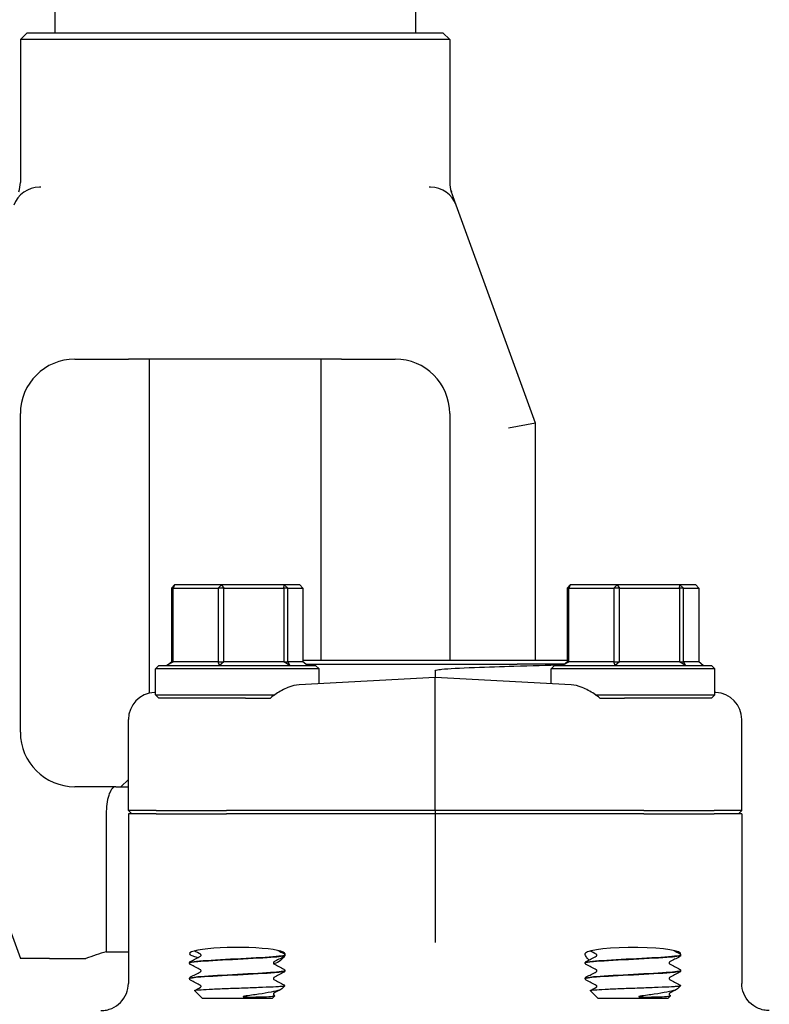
# Model space of a CAD drawing. Header units: inches. Extents: x 24 to 1128, y -69 to 748.
# Tile 519 of 656: x 765.42 to 768.85, y 303.05 to 307.56. Entities that reach past the tile are written whole.
import ezdxf

# ---------------------------------------------------------------- set-up
doc = ezdxf.new("R2010")
doc.units = ezdxf.units.IN
doc.header["$LTSCALE"] = 32
doc.header["$MEASUREMENT"] = 0
doc.layers.add('Visible (ANSI)', color=7, linetype='Continuous', lineweight=30)

msp = doc.modelspace()

# ---------------------------------------------------------------- linework, layer by layer
at = {"layer": 'Visible (ANSI)'}
for p, q in [((765.57836, 308.05404), (765.57836, 307.50286)), ((767.2319, 308.05404), (767.2319, 307.50286)), ((765.45213, 307.50286), (765.42088, 307.47161)), ((765.45213, 307.50286), (767.35813, 307.50286)), ((767.35813, 307.50286), (767.38938, 307.47161)), ((767.38938, 307.47161), (765.42088, 307.47161)), ((765.42088, 307.47161), (765.42088, 306.81624)), ((767.38938, 307.47161), (767.38938, 306.81624)), ((765.51538, 306.7942), (765.50841, 306.7942)), ((767.30186, 306.7942), (767.29489, 306.7942)), ((767.41932, 306.71195), (767.3957, 306.77684)), ((767.78309, 305.71252), (767.41932, 306.71195)), ((765.67088, 306.0068), (765.77429, 306.0068)), ((765.77429, 306.0068), (765.91647, 306.0068)), ((766.8938, 306.0068), (765.91647, 306.0068)), ((766.01143, 306.0068), (766.01143, 304.47514)), ((766.79883, 306.0068), (766.79883, 304.62429)), ((766.8938, 306.0068), (767.03598, 306.0068)), ((767.03598, 306.0068), (767.13938, 306.0068)), ((765.42088, 304.29617), (765.42088, 305.7568)), ((767.38938, 305.7568), (767.38938, 304.62429)), ((767.78309, 305.71252), (767.65809, 305.69048)), ((767.78309, 304.62429), (767.78309, 305.71252)), ((766.11367, 304.95679), (766.12724, 304.97242)), ((766.12724, 304.97242), (766.12116, 304.95679)), ((766.34293, 304.97242), (766.12724, 304.97242)), ((766.32733, 304.95679), (766.34293, 304.97242)), ((766.34293, 304.97242), (766.3536, 304.95679)), ((766.63073, 304.97242), (766.34293, 304.97242)), ((766.62871, 304.95679), (766.63073, 304.97242)), ((766.63073, 304.97242), (766.64748, 304.95679)), ((766.70285, 304.97242), (766.63073, 304.97242)), ((766.71642, 304.95679), (766.70285, 304.97242)), ((767.92802, 304.95679), (767.9416, 304.97242)), ((767.9416, 304.97242), (767.93551, 304.95679)), ((768.15728, 304.97242), (767.9416, 304.97242)), ((768.14169, 304.95679), (768.15728, 304.97242)), ((768.15728, 304.97242), (768.16795, 304.95679)), ((768.44509, 304.97242), (768.15728, 304.97242)), ((768.44306, 304.95679), (768.44509, 304.97242)), ((768.44509, 304.97242), (768.46184, 304.95679)), ((768.5172, 304.97242), (768.44509, 304.97242)), ((768.53078, 304.95679), (768.5172, 304.97242)), ((766.12116, 304.95679), (766.11367, 304.95679)), ((766.11367, 304.95679), (766.11367, 304.61804)), ((766.12116, 304.61804), (766.12116, 304.95679)), ((766.12116, 304.95679), (766.32733, 304.95679)), ((766.3536, 304.95679), (766.32733, 304.95679)), ((766.32733, 304.95679), (766.32733, 304.61804)), ((766.3536, 304.61804), (766.3536, 304.95679)), ((766.3536, 304.95679), (766.62871, 304.95679)), ((766.64748, 304.95679), (766.62871, 304.95679)), ((766.62871, 304.95679), (766.62871, 304.61804)), ((766.64748, 304.61804), (766.64748, 304.95679)), ((766.64748, 304.95679), (766.71642, 304.95679)), ((766.71642, 304.95679), (766.71642, 304.61804)), ((767.93551, 304.95679), (767.92802, 304.95679)), ((767.92802, 304.95679), (767.92802, 304.61804)), ((767.93551, 304.61804), (767.93551, 304.95679)), ((767.93551, 304.95679), (768.14169, 304.95679)), ((768.16795, 304.95679), (768.14169, 304.95679)), ((768.14169, 304.95679), (768.14169, 304.61804)), ((768.16795, 304.61804), (768.16795, 304.95679)), ((768.16795, 304.95679), (768.44306, 304.95679)), ((768.46184, 304.95679), (768.44306, 304.95679)), ((768.44306, 304.95679), (768.44306, 304.61804)), ((768.46184, 304.61804), (768.46184, 304.95679)), ((768.46184, 304.95679), (768.53078, 304.95679)), ((768.53078, 304.95679), (768.53078, 304.61804)), ((766.09257, 304.60242), (766.11367, 304.61804)), ((766.12116, 304.61804), (766.09257, 304.60242)), ((766.11367, 304.61804), (766.12116, 304.61804)), ((766.32733, 304.61804), (766.12116, 304.61804)), ((766.33424, 304.60242), (766.32733, 304.61804)), ((766.32733, 304.61804), (766.3536, 304.61804)), ((766.3536, 304.61804), (766.33424, 304.60242)), ((766.62871, 304.61804), (766.3536, 304.61804)), ((766.65672, 304.60242), (766.62871, 304.61804)), ((766.62871, 304.61804), (766.64748, 304.61804)), ((766.64748, 304.61804), (766.65672, 304.60242)), ((766.71642, 304.61804), (766.64748, 304.61804)), ((767.92802, 304.62429), (766.71642, 304.62429)), ((766.73752, 304.60242), (766.71642, 304.61804)), ((766.72908, 304.60867), (767.69883, 304.60867)), ((767.91536, 304.60867), (767.69883, 304.60867)), ((767.90692, 304.60242), (767.92802, 304.61804)), ((767.93551, 304.61804), (767.90692, 304.60242)), ((767.92802, 304.61804), (767.93551, 304.61804)), ((768.14169, 304.61804), (767.93551, 304.61804)), ((768.14859, 304.60242), (768.14169, 304.61804)), ((768.14169, 304.61804), (768.16795, 304.61804)), ((768.16795, 304.61804), (768.14859, 304.60242)), ((768.44306, 304.61804), (768.16795, 304.61804)), ((768.47107, 304.60242), (768.44306, 304.61804)), ((768.44306, 304.61804), (768.46184, 304.61804)), ((768.46184, 304.61804), (768.47107, 304.60242)), ((768.53078, 304.61804), (768.46184, 304.61804)), ((768.55188, 304.60242), (768.53078, 304.61804)), ((766.05567, 304.60242), (766.04005, 304.58679)), ((766.79005, 304.58679), (766.04005, 304.58679)), ((766.04005, 304.46804), (766.04005, 304.58679)), ((766.05567, 304.60242), (766.77442, 304.60242)), ((766.77442, 304.60242), (766.79005, 304.58679)), ((766.79005, 304.51828), (766.79005, 304.58679)), ((767.32222, 304.57742), (767.32222, 304.54617)), ((767.87003, 304.60242), (767.8544, 304.58679)), ((768.6044, 304.58679), (767.8544, 304.58679)), ((767.8544, 304.51828), (767.8544, 304.58679)), ((767.87003, 304.60242), (768.58878, 304.60242)), ((768.58878, 304.60242), (768.6044, 304.58679)), ((768.6044, 304.46804), (768.6044, 304.58679)), ((767.32222, 304.54617), (766.69869, 304.51349)), ((767.94576, 304.51349), (767.32222, 304.54617)), ((767.32222, 304.42186), (767.32222, 304.54617)), ((766.04005, 304.47897), (766.03553, 304.47874)), ((768.60891, 304.47874), (768.6044, 304.47897)), ((766.04005, 304.46804), (766.58753, 304.46804)), ((766.05567, 304.45242), (766.04005, 304.46804)), ((766.45348, 304.45242), (766.05567, 304.45242)), ((766.45348, 304.45242), (766.56697, 304.45242)), ((768.05691, 304.46804), (768.6044, 304.46804)), ((768.07748, 304.45242), (768.19097, 304.45242)), ((768.58878, 304.45242), (768.19097, 304.45242)), ((768.58878, 304.45242), (768.6044, 304.46804)), ((767.32222, 303.93679), (767.32222, 304.42186)), ((765.02718, 304.34045), (765.42088, 303.25877)), ((765.91597, 303.93679), (765.91597, 304.35379)), ((768.72847, 303.93679), (768.72847, 304.35379)), ((765.91597, 304.08), (765.88214, 304.04617)), ((765.85783, 304.04617), (765.67088, 304.04617)), ((765.85783, 304.04617), (765.91597, 304.04617)), ((765.91597, 303.93679), (765.93174, 303.92117)), ((766.04333, 303.93679), (765.91597, 303.93679)), ((766.04333, 303.93679), (766.36556, 303.93679)), ((767.32222, 303.93679), (766.36556, 303.93679)), ((768.27889, 303.93679), (767.32222, 303.93679)), ((767.32222, 303.93679), (767.32222, 303.92117)), ((768.27889, 303.93679), (768.60112, 303.93679)), ((768.72847, 303.93679), (768.60112, 303.93679)), ((768.72847, 303.93679), (768.71271, 303.92117)), ((765.81458, 303.92117), (765.81458, 303.28986)), ((765.91597, 303.92117), (765.91597, 303.1448)), ((766.04333, 303.92117), (765.91597, 303.92117)), ((766.04333, 303.92117), (766.36556, 303.92117)), ((767.32222, 303.92117), (766.36556, 303.92117)), ((767.32222, 303.92117), (767.32222, 303.45594)), ((768.27889, 303.92117), (767.32222, 303.92117)), ((768.27889, 303.92117), (768.60112, 303.92117)), ((768.72847, 303.92117), (768.60112, 303.92117)), ((768.72847, 303.92117), (768.72847, 303.1448)), ((767.32222, 303.45594), (767.32222, 303.33172)), ((765.5539, 303.25877), (765.42088, 303.25877)), ((765.5539, 303.25877), (765.72123, 303.25877)), ((765.81458, 303.28986), (765.91597, 303.28986)), ((766.6338, 303.27441), (766.6338, 303.27374)), ((768.44815, 303.27441), (768.44815, 303.27374)), ((766.1963, 303.23866), (766.1963, 303.23799)), ((768.01065, 303.23866), (768.01065, 303.23799)), ((766.1963, 303.16716), (766.1963, 303.16649)), ((766.6338, 303.20291), (766.6338, 303.20224)), ((768.01065, 303.16716), (768.01065, 303.16649)), ((768.44815, 303.20291), (768.44815, 303.20224)), ((766.61892, 303.11922), (766.63342, 303.13336)), ((768.43327, 303.11922), (768.44777, 303.13336)), ((766.25404, 303.07742), (766.21922, 303.11137)), ((766.25404, 303.07742), (766.57605, 303.07742)), ((766.57605, 303.07742), (766.58697, 303.08806)), ((766.58307, 303.09083), (766.58656, 303.089)), ((768.06839, 303.07742), (768.03358, 303.11137)), ((768.06839, 303.07742), (768.39041, 303.07742)), ((768.39041, 303.07742), (768.40133, 303.08806)), ((768.39742, 303.09083), (768.40092, 303.089))]:
    msp.add_line(p, q, dxfattribs=at)
for centre, radius, start, end in [((765.50841, 306.6692), 0.125, 90, 160), ((765.29588, 306.81624), 0.125, 340, 0), ((767.30186, 306.6692), 0.125, 20, 90), ((767.51438, 306.81624), 0.125, 180, 200), ((765.67088, 305.7568), 0.25, 90, 180), ((767.13938, 305.7568), 0.25, 0, 90), ((765.67088, 304.29617), 0.25, 180, 270), ((766.40513, 301.36113), 2.01712, 107.02387, 109.81912)]:
    msp.add_arc(centre, radius, start, end, dxfattribs=at)
for centre, major_axis, ratio, start_param, end_param in [((766.04208, 304.35391), (-0.12593, -0.0066), 0.9912318, 4.712389, 6.2312837), ((768.60237, 304.35391), (0.12593, -0.0066), 0.9912318, 0.0519016, 1.5707963), ((766.41505, 303.28047), (0.21875, 0), 0.1316525, 0.1108904, 3.7549812), ((768.2294, 303.28047), (0.21875, 0), 0.1316525, 6.1892377, 9.3138876)]:
    msp.add_ellipse(centre, major_axis=major_axis, ratio=ratio, start_param=start_param, end_param=end_param, dxfattribs=at)
for points, knots in [([(767.50222, 304.59315), (767.5651, 304.59526), (767.62613, 304.59722), (767.76538, 304.60141), (767.83938, 304.6034), (767.90547, 304.60493), (767.90798, 304.60499), (767.91047, 304.60504)], [3.1568039, 3.1568039, 3.1568039, 3.1568039, 3.6500368, 3.6500368, 4.3433226, 4.3433226, 4.370872, 4.370872, 4.370872, 4.370872]), ([(767.32222, 304.57742), (767.32222, 304.5776), (767.32226, 304.57776), (767.32243, 304.57813), (767.32258, 304.57832), (767.32306, 304.5788), (767.32347, 304.57907), (767.32495, 304.57989), (767.32642, 304.5804), (767.33414, 304.58262), (767.34464, 304.58399), (767.38403, 304.58831), (767.43721, 304.59097), (767.50222, 304.59315)], [0, 0, 0, 0, 0.00152658, 0.00152658, 0.00347355, 0.00347355, 0.00712444, 0.00712444, 0.01690708, 0.01690708, 0.05959749, 0.05959749, 0.22400496, 0.22400496, 0.22400496, 0.22400496]), ([(766.69869, 304.51349), (766.68322, 304.51268), (766.66554, 304.50816), (766.62902, 304.49342), (766.61015, 304.48316), (766.58477, 304.46629), (766.57573, 304.45971), (766.56697, 304.45242)], [0.5162883, 0.5162883, 0.5162883, 0.5162883, 0.68070555, 0.68070555, 0.84790607, 0.84790607, 0.93136202, 0.93136202, 0.93136202, 0.93136202]), ([(768.07748, 304.45242), (768.06872, 304.45971), (768.05968, 304.46629), (768.0343, 304.48316), (768.01543, 304.49342), (767.9789, 304.50816), (767.96123, 304.51268), (767.94576, 304.51349)], [1.37086357, 1.37086357, 1.37086357, 1.37086357, 1.45431952, 1.45431952, 1.62152004, 1.62152004, 1.78593729, 1.78593729, 1.78593729, 1.78593729]), ([(765.85783, 304.04617), (765.85779, 304.04617), (765.85776, 304.04617), (765.85445, 304.04615), (765.85121, 304.04513), (765.84492, 304.04113), (765.84189, 304.03817), (765.83397, 304.02744), (765.82945, 304.01783), (765.82212, 303.99439), (765.81931, 303.98102), (765.81554, 303.95196), (765.81458, 303.93666), (765.81458, 303.92117)], [-1.02981453, -1.02981453, -1.02981453, -1.02981453, -1.02895646, -1.02895646, -0.95526591, -0.95526591, -0.8820533, -0.8820533, -0.7540906, -0.7540906, -0.63275361, -0.63275361, -0.51447823, -0.51447823, -0.51447823, -0.51447823]), ([(766.19656, 303.23797), (766.19664, 303.24023), (766.20942, 303.24249), (766.23373, 303.24475), (766.26968, 303.24809), (766.33016, 303.25143), (766.39413, 303.25478), (766.45809, 303.25812), (766.52429, 303.26146), (766.56972, 303.2648), (766.61022, 303.26778), (766.63351, 303.27076), (766.63375, 303.27374)], [14.1348503, 14.1348503, 14.1348503, 14.1348503, 14.7308693, 14.7308693, 14.7308693, 15.6122213, 15.6122213, 15.6122213, 16.4933178, 16.4933178, 16.4933178, 17.2787596, 17.2787596, 17.2787596, 17.2787596]), ([(766.63377, 303.27444), (766.6338, 303.27418), (766.63365, 303.27392), (766.63332, 303.27366), (766.62909, 303.27032), (766.59511, 303.26699), (766.54315, 303.26365), (766.49129, 303.26033), (766.42252, 303.257), (766.36056, 303.25367), (766.29872, 303.25035), (766.24484, 303.24703), (766.21745, 303.24371), (766.20358, 303.24202), (766.19663, 303.24034), (766.19662, 303.23866)], [-23.5642615, -23.5642615, -23.5642615, -23.5642615, -23.4959687, -23.4959687, -23.4959687, -22.6167864, -22.6167864, -22.6167864, -21.7394211, -21.7394211, -21.7394211, -20.8637276, -20.8637276, -20.8637276, -20.4203522, -20.4203522, -20.4203522, -20.4203522]), ([(766.24925, 303.27408), (766.24925, 303.27546), (766.24869, 303.27675), (766.24775, 303.27804), (766.2474, 303.27831), (766.24708, 303.27854), (766.24702, 303.27857), (766.24702, 303.27857)], [0, 0, 0, 0, 0.022828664, 0.022828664, 0.041633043, 0.041633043, 0.054614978, 0.054614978, 0.054614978, 0.054614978]), ([(766.24702, 303.26958), (766.24702, 303.26958), (766.24726, 303.26967), (766.24802, 303.27047), (766.24839, 303.27092), (766.24901, 303.27225), (766.24925, 303.27316), (766.24925, 303.27408)], [0.002645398, 0.002645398, 0.002645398, 0.002645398, 0.027589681, 0.027589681, 0.042171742, 0.042171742, 0.057287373, 0.057287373, 0.057287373, 0.057287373]), ([(766.62963, 303.26723), (766.62614, 303.26131), (766.62055, 303.25477), (766.60544, 303.24275), (766.59552, 303.23719), (766.58335, 303.23368)], [0.17588334, 0.17588334, 0.17588334, 0.17588334, 0.32081632, 0.32081632, 0.47288143, 0.47288143, 0.47288143, 0.47288143]), ([(766.62909, 303.28122), (766.62987, 303.28081), (766.63072, 303.28031), (766.63211, 303.27886), (766.63261, 303.27822), (766.63344, 303.27657), (766.63375, 303.27552), (766.6338, 303.27444)], [0, 0, 0, 0, 0.028459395, 0.028459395, 0.043235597, 0.043235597, 0.058545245, 0.058545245, 0.058545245, 0.058545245]), ([(766.6338, 303.27372), (766.63373, 303.27226), (766.63319, 303.27089), (766.63194, 303.26901), (766.63127, 303.2684), (766.63011, 303.26751), (766.62959, 303.2672), (766.62909, 303.26694)], [0, 0, 0, 0, 0.020588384, 0.020588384, 0.04017257, 0.04017257, 0.058516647, 0.058516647, 0.058516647, 0.058516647]), ([(766.63245, 303.28365), (766.63362, 303.28227), (766.63402, 303.2802), (766.63362, 303.27722), (766.63355, 303.27679), (766.63345, 303.27634)], [0, 0, 0, 0, 0.081333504, 0.081333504, 0.094797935, 0.094797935, 0.094797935, 0.094797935]), ([(768.02769, 303.25192), (768.02163, 303.25735), (768.01712, 303.26308), (768.01047, 303.27501), (768.00958, 303.28079), (768.012, 303.28365)], [0.71251652, 0.71251652, 0.71251652, 0.71251652, 0.82602783, 0.82602783, 0.97703961, 0.97703961, 0.97703961, 0.97703961]), ([(768.01091, 303.23797), (768.011, 303.24023), (768.02377, 303.24249), (768.04809, 303.24475), (768.08404, 303.24809), (768.14452, 303.25143), (768.20849, 303.25478), (768.27244, 303.25812), (768.33864, 303.26146), (768.38408, 303.2648), (768.42457, 303.26778), (768.44787, 303.27076), (768.4481, 303.27374)], [14.1348503, 14.1348503, 14.1348503, 14.1348503, 14.7308693, 14.7308693, 14.7308693, 15.6122213, 15.6122213, 15.6122213, 16.4933178, 16.4933178, 16.4933178, 17.2787596, 17.2787596, 17.2787596, 17.2787596]), ([(768.44813, 303.27444), (768.44815, 303.27418), (768.448, 303.27392), (768.44768, 303.27366), (768.44345, 303.27032), (768.40947, 303.26699), (768.35751, 303.26365), (768.30565, 303.26033), (768.23687, 303.257), (768.17492, 303.25367), (768.11308, 303.25035), (768.0592, 303.24703), (768.0318, 303.24371), (768.01793, 303.24202), (768.01099, 303.24034), (768.01098, 303.23866)], [-23.5642615, -23.5642615, -23.5642615, -23.5642615, -23.4959687, -23.4959687, -23.4959687, -22.6167864, -22.6167864, -22.6167864, -21.7394211, -21.7394211, -21.7394211, -20.8637276, -20.8637276, -20.8637276, -20.4203522, -20.4203522, -20.4203522, -20.4203522]), ([(768.06361, 303.27408), (768.06361, 303.27546), (768.06304, 303.27675), (768.06211, 303.27804), (768.06175, 303.27831), (768.06144, 303.27854), (768.06138, 303.27857), (768.06138, 303.27857)], [0, 0, 0, 0, 0.022828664, 0.022828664, 0.041633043, 0.041633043, 0.054614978, 0.054614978, 0.054614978, 0.054614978]), ([(768.06138, 303.26958), (768.06138, 303.26958), (768.06162, 303.26967), (768.06238, 303.27047), (768.06274, 303.27092), (768.06337, 303.27225), (768.06361, 303.27316), (768.06361, 303.27408)], [0.002645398, 0.002645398, 0.002645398, 0.002645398, 0.027589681, 0.027589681, 0.042171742, 0.042171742, 0.057287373, 0.057287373, 0.057287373, 0.057287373]), ([(768.44344, 303.28122), (768.44423, 303.28081), (768.44507, 303.28031), (768.44647, 303.27886), (768.44697, 303.27822), (768.4478, 303.27657), (768.4481, 303.27552), (768.44815, 303.27444)], [0, 0, 0, 0, 0.028459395, 0.028459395, 0.043235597, 0.043235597, 0.058545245, 0.058545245, 0.058545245, 0.058545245]), ([(768.44815, 303.27372), (768.44809, 303.27226), (768.44754, 303.27089), (768.4463, 303.26901), (768.44563, 303.2684), (768.44447, 303.26751), (768.44395, 303.2672), (768.44344, 303.26694)], [0, 0, 0, 0, 0.020588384, 0.020588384, 0.04017257, 0.04017257, 0.058516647, 0.058516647, 0.058516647, 0.058516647]), ([(766.1963, 303.23869), (766.19636, 303.24014), (766.1969, 303.24151), (766.19815, 303.24339), (766.19882, 303.244), (766.19998, 303.24489), (766.2005, 303.2452), (766.201, 303.24547)], [0, 0, 0, 0, 0.020588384, 0.020588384, 0.04017257, 0.04017257, 0.058516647, 0.058516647, 0.058516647, 0.058516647]), ([(766.201, 303.23119), (766.20022, 303.23159), (766.19938, 303.23209), (766.19798, 303.23354), (766.19748, 303.23418), (766.19665, 303.23583), (766.19635, 303.23688), (766.1963, 303.23797)], [0, 0, 0, 0, 0.028459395, 0.028459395, 0.043235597, 0.043235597, 0.058545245, 0.058545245, 0.058545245, 0.058545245]), ([(766.24925, 303.20258), (766.24925, 303.20396), (766.24869, 303.20525), (766.24775, 303.20654), (766.2474, 303.20681), (766.24708, 303.20704), (766.24702, 303.20707), (766.24702, 303.20707)], [0, 0, 0, 0, 0.022828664, 0.022828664, 0.041633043, 0.041633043, 0.054614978, 0.054614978, 0.054614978, 0.054614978]), ([(766.58307, 303.24282), (766.58307, 303.24282), (766.58283, 303.24273), (766.58207, 303.24193), (766.58171, 303.24148), (766.58108, 303.24015), (766.58084, 303.23924), (766.58084, 303.23833)], [0.002645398, 0.002645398, 0.002645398, 0.002645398, 0.027589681, 0.027589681, 0.042171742, 0.042171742, 0.057287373, 0.057287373, 0.057287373, 0.057287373]), ([(766.58084, 303.23833), (766.58084, 303.23694), (766.58141, 303.23565), (766.58234, 303.23436), (766.58269, 303.23409), (766.58301, 303.23386), (766.58307, 303.23383), (766.58307, 303.23383)], [0, 0, 0, 0, 0.022828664, 0.022828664, 0.041633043, 0.041633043, 0.054614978, 0.054614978, 0.054614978, 0.054614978]), ([(766.62909, 303.20972), (766.62987, 303.20931), (766.63072, 303.20881), (766.63211, 303.20736), (766.63261, 303.20672), (766.63344, 303.20507), (766.63375, 303.20402), (766.6338, 303.20294)], [0, 0, 0, 0, 0.028459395, 0.028459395, 0.043235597, 0.043235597, 0.058545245, 0.058545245, 0.058545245, 0.058545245]), ([(768.01065, 303.23869), (768.01072, 303.24014), (768.01126, 303.24151), (768.01251, 303.24339), (768.01317, 303.244), (768.01433, 303.24489), (768.01486, 303.2452), (768.01536, 303.24547)], [0, 0, 0, 0, 0.020588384, 0.020588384, 0.04017257, 0.04017257, 0.058516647, 0.058516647, 0.058516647, 0.058516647]), ([(768.01536, 303.23119), (768.01458, 303.23159), (768.01373, 303.23209), (768.01233, 303.23354), (768.01184, 303.23418), (768.01101, 303.23583), (768.0107, 303.23688), (768.01065, 303.23797)], [0, 0, 0, 0, 0.028459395, 0.028459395, 0.043235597, 0.043235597, 0.058545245, 0.058545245, 0.058545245, 0.058545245]), ([(768.06361, 303.20258), (768.06361, 303.20396), (768.06304, 303.20525), (768.06211, 303.20654), (768.06175, 303.20681), (768.06144, 303.20704), (768.06138, 303.20707), (768.06138, 303.20707)], [0, 0, 0, 0, 0.022828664, 0.022828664, 0.041633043, 0.041633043, 0.054614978, 0.054614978, 0.054614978, 0.054614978]), ([(768.39742, 303.24282), (768.39742, 303.24282), (768.39718, 303.24273), (768.39643, 303.24193), (768.39606, 303.24148), (768.39543, 303.24015), (768.3952, 303.23924), (768.3952, 303.23833)], [0.002645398, 0.002645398, 0.002645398, 0.002645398, 0.027589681, 0.027589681, 0.042171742, 0.042171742, 0.057287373, 0.057287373, 0.057287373, 0.057287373]), ([(768.3952, 303.23833), (768.3952, 303.23694), (768.39576, 303.23565), (768.3967, 303.23436), (768.39705, 303.23409), (768.39736, 303.23386), (768.39742, 303.23383), (768.39742, 303.23383)], [0, 0, 0, 0, 0.022828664, 0.022828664, 0.041633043, 0.041633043, 0.054614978, 0.054614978, 0.054614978, 0.054614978]), ([(768.44344, 303.20972), (768.44423, 303.20931), (768.44507, 303.20881), (768.44647, 303.20736), (768.44697, 303.20672), (768.4478, 303.20507), (768.4481, 303.20402), (768.44815, 303.20294)], [0, 0, 0, 0, 0.028459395, 0.028459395, 0.043235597, 0.043235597, 0.058545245, 0.058545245, 0.058545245, 0.058545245]), ([(766.1963, 303.16719), (766.19636, 303.16864), (766.1969, 303.17001), (766.19815, 303.17189), (766.19882, 303.1725), (766.19998, 303.17339), (766.2005, 303.1737), (766.201, 303.17397)], [0, 0, 0, 0, 0.020588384, 0.020588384, 0.04017257, 0.04017257, 0.058516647, 0.058516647, 0.058516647, 0.058516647]), ([(766.201, 303.15969), (766.20022, 303.16009), (766.19938, 303.16059), (766.19798, 303.16204), (766.19748, 303.16268), (766.19665, 303.16433), (766.19635, 303.16538), (766.1963, 303.16647)], [0, 0, 0, 0, 0.028459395, 0.028459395, 0.043235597, 0.043235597, 0.058545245, 0.058545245, 0.058545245, 0.058545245]), ([(766.19644, 303.16647), (766.19659, 303.16913), (766.21475, 303.17179), (766.24775, 303.17446), (766.28924, 303.17781), (766.35338, 303.18116), (766.41778, 303.18451), (766.48215, 303.18786), (766.54552, 303.19121), (766.58577, 303.19456), (766.61656, 303.19712), (766.63336, 303.19968), (766.63362, 303.20224)], [7.851665, 7.851665, 7.851665, 7.851665, 8.5540503, 8.5540503, 8.5540503, 9.4372578, 9.4372578, 9.4372578, 10.320193, 10.320193, 10.320193, 10.9955743, 10.9955743, 10.9955743, 10.9955743]), ([(766.63376, 303.20294), (766.63368, 303.19991), (766.60967, 303.19688), (766.56806, 303.19385), (766.52243, 303.19053), (766.45652, 303.18721), (766.39298, 303.18389), (766.32967, 303.18058), (766.2699, 303.17726), (766.23413, 303.17395), (766.20966, 303.17169), (766.19675, 303.16942), (766.19656, 303.16716)], [-17.2810762, -17.2810762, -17.2810762, -17.2810762, -16.4826805, -16.4826805, -16.4826805, -15.6069384, -15.6069384, -15.6069384, -14.7341258, -14.7341258, -14.7341258, -14.1371669, -14.1371669, -14.1371669, -14.1371669]), ([(766.24702, 303.19808), (766.24702, 303.19808), (766.24726, 303.19817), (766.24802, 303.19897), (766.24839, 303.19942), (766.24901, 303.20075), (766.24925, 303.20166), (766.24925, 303.20258)], [0.002645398, 0.002645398, 0.002645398, 0.002645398, 0.027589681, 0.027589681, 0.042171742, 0.042171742, 0.057287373, 0.057287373, 0.057287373, 0.057287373]), ([(766.58307, 303.17132), (766.58307, 303.17132), (766.58283, 303.17123), (766.58207, 303.17043), (766.58171, 303.16998), (766.58108, 303.16865), (766.58084, 303.16774), (766.58084, 303.16683)], [0.002645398, 0.002645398, 0.002645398, 0.002645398, 0.027589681, 0.027589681, 0.042171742, 0.042171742, 0.057287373, 0.057287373, 0.057287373, 0.057287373]), ([(766.58084, 303.16683), (766.58084, 303.16544), (766.58141, 303.16415), (766.58234, 303.16286), (766.58269, 303.16259), (766.58301, 303.16236), (766.58307, 303.16233), (766.58307, 303.16233)], [0, 0, 0, 0, 0.022828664, 0.022828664, 0.041633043, 0.041633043, 0.054614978, 0.054614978, 0.054614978, 0.054614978]), ([(766.6338, 303.20222), (766.63373, 303.20076), (766.63319, 303.19939), (766.63194, 303.19751), (766.63127, 303.1969), (766.63011, 303.19601), (766.62959, 303.1957), (766.62909, 303.19544)], [0, 0, 0, 0, 0.020588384, 0.020588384, 0.04017257, 0.04017257, 0.058516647, 0.058516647, 0.058516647, 0.058516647]), ([(768.01065, 303.16719), (768.01072, 303.16864), (768.01126, 303.17001), (768.01251, 303.17189), (768.01317, 303.1725), (768.01433, 303.17339), (768.01486, 303.1737), (768.01536, 303.17397)], [0, 0, 0, 0, 0.020588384, 0.020588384, 0.04017257, 0.04017257, 0.058516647, 0.058516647, 0.058516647, 0.058516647]), ([(768.01536, 303.15969), (768.01458, 303.16009), (768.01373, 303.16059), (768.01233, 303.16204), (768.01184, 303.16268), (768.01101, 303.16433), (768.0107, 303.16538), (768.01065, 303.16647)], [0, 0, 0, 0, 0.028459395, 0.028459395, 0.043235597, 0.043235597, 0.058545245, 0.058545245, 0.058545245, 0.058545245]), ([(768.0108, 303.16647), (768.01095, 303.16913), (768.02911, 303.17179), (768.0621, 303.17446), (768.10359, 303.17781), (768.16774, 303.18116), (768.23213, 303.18451), (768.29651, 303.18786), (768.35988, 303.19121), (768.40013, 303.19456), (768.43092, 303.19712), (768.44772, 303.19968), (768.44798, 303.20224)], [7.851665, 7.851665, 7.851665, 7.851665, 8.5540503, 8.5540503, 8.5540503, 9.4372578, 9.4372578, 9.4372578, 10.320193, 10.320193, 10.320193, 10.9955743, 10.9955743, 10.9955743, 10.9955743]), ([(768.44812, 303.20294), (768.44804, 303.19991), (768.42402, 303.19688), (768.38242, 303.19385), (768.33679, 303.19053), (768.27087, 303.18721), (768.20734, 303.18389), (768.14402, 303.18058), (768.08426, 303.17726), (768.04849, 303.17395), (768.02402, 303.17169), (768.0111, 303.16942), (768.01091, 303.16716)], [-17.2810762, -17.2810762, -17.2810762, -17.2810762, -16.4826805, -16.4826805, -16.4826805, -15.6069384, -15.6069384, -15.6069384, -14.7341258, -14.7341258, -14.7341258, -14.1371669, -14.1371669, -14.1371669, -14.1371669]), ([(768.06138, 303.19808), (768.06138, 303.19808), (768.06162, 303.19817), (768.06238, 303.19897), (768.06274, 303.19942), (768.06337, 303.20075), (768.06361, 303.20166), (768.06361, 303.20258)], [0.002645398, 0.002645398, 0.002645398, 0.002645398, 0.027589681, 0.027589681, 0.042171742, 0.042171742, 0.057287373, 0.057287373, 0.057287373, 0.057287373]), ([(768.39742, 303.17132), (768.39742, 303.17132), (768.39718, 303.17123), (768.39643, 303.17043), (768.39606, 303.16998), (768.39543, 303.16865), (768.3952, 303.16774), (768.3952, 303.16683)], [0.002645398, 0.002645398, 0.002645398, 0.002645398, 0.027589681, 0.027589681, 0.042171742, 0.042171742, 0.057287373, 0.057287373, 0.057287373, 0.057287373]), ([(768.3952, 303.16683), (768.3952, 303.16544), (768.39576, 303.16415), (768.3967, 303.16286), (768.39705, 303.16259), (768.39736, 303.16236), (768.39742, 303.16233), (768.39742, 303.16233)], [0, 0, 0, 0, 0.022828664, 0.022828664, 0.041633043, 0.041633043, 0.054614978, 0.054614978, 0.054614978, 0.054614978]), ([(768.44815, 303.20222), (768.44809, 303.20076), (768.44754, 303.19939), (768.4463, 303.19751), (768.44563, 303.1969), (768.44447, 303.19601), (768.44395, 303.1957), (768.44344, 303.19544)], [0, 0, 0, 0, 0.020588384, 0.020588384, 0.04017257, 0.04017257, 0.058516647, 0.058516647, 0.058516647, 0.058516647]), ([(765.78987, 303.01992), (765.78998, 303.01992), (765.79008, 303.01992), (765.79874, 303.01994), (765.80726, 303.02082), (765.82399, 303.02428), (765.83216, 303.02684), (765.85504, 303.03664), (765.86869, 303.04594), (765.89153, 303.06913), (765.90054, 303.08276), (765.91282, 303.11267), (765.91597, 303.12865), (765.91597, 303.1448)], [-0.00080906, -0.00080906, -0.00080906, -0.00080906, 0, 0, 0.06513682, 0.06513682, 0.13017613, 0.13017613, 0.25481643, 0.25481643, 0.37825086, 0.37825086, 0.50129539, 0.50129539, 0.50129539, 0.50129539]), ([(766.21922, 303.11137), (766.2187, 303.11188), (766.21956, 303.11238), (766.22607, 303.11386), (766.23534, 303.11482), (766.26287, 303.11675), (766.28099, 303.11771), (766.32392, 303.11964), (766.3484, 303.12059), (766.40064, 303.12252), (766.42792, 303.12348), (766.48177, 303.12541), (766.50778, 303.12637), (766.55507, 303.1283), (766.57581, 303.12925), (766.59237, 303.13021)], [-1.3327966, -1.3327966, -1.3327966, -1.3327966, -1.2298846, -1.2298846, -1.0320942, -1.0320942, -0.8314266, -0.8314266, -0.6278827, -0.6278827, -0.4214631, -0.4214631, -0.2121686, -0.2121686, 0, 0, 0, 0]), ([(766.24925, 303.13108), (766.24925, 303.13246), (766.24869, 303.13375), (766.24775, 303.13504), (766.2474, 303.13531), (766.24708, 303.13554), (766.24702, 303.13557), (766.24702, 303.13557)], [0, 0, 0, 0, 0.022828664, 0.022828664, 0.041633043, 0.041633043, 0.054614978, 0.054614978, 0.054614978, 0.054614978]), ([(766.24702, 303.12658), (766.24702, 303.12658), (766.24726, 303.12667), (766.24802, 303.12747), (766.24839, 303.12792), (766.24901, 303.12925), (766.24925, 303.13016), (766.24925, 303.13108)], [0.002645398, 0.002645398, 0.002645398, 0.002645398, 0.027589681, 0.027589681, 0.042171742, 0.042171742, 0.057287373, 0.057287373, 0.057287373, 0.057287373]), ([(766.61892, 303.11922), (766.6171, 303.11745), (766.61366, 303.11566), (766.60005, 303.11076), (766.58703, 303.10764), (766.55399, 303.10135), (766.53463, 303.09824), (766.49248, 303.09195), (766.4703, 303.08884), (766.44769, 303.08561)], [-0.66481107, -0.66481107, -0.66481107, -0.66481107, -0.55061182, -0.55061182, -0.35778862, -0.35778862, -0.17425332, -0.17425332, 0, 0, 0, 0]), ([(766.59237, 303.13021), (766.60142, 303.13074), (766.6091, 303.1312), (766.6216, 303.13203), (766.62632, 303.1324), (766.63213, 303.13299), (766.63349, 303.13324), (766.63344, 303.13342)], [-0.44431555, -0.44431555, -0.44431555, -0.44431555, -0.32882749, -0.32882749, -0.21096916, -0.21096916, -0.10373636, -0.10373636, -0.10373636, -0.10373636]), ([(766.62909, 303.13822), (766.62975, 303.13787), (766.63045, 303.13745), (766.632, 303.13606), (766.63292, 303.13497), (766.63343, 303.13341)], [0, 0, 0, 0, 0.024061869, 0.024061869, 0.048830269, 0.048830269, 0.048830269, 0.048830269]), ([(768.03358, 303.11137), (768.03306, 303.11188), (768.03391, 303.11238), (768.04043, 303.11386), (768.04969, 303.11482), (768.07723, 303.11675), (768.09535, 303.11771), (768.13828, 303.11964), (768.16276, 303.12059), (768.21499, 303.12252), (768.24228, 303.12348), (768.29612, 303.12541), (768.32214, 303.12637), (768.36942, 303.1283), (768.39017, 303.12925), (768.40672, 303.13021)], [-1.3327966, -1.3327966, -1.3327966, -1.3327966, -1.2298846, -1.2298846, -1.0320942, -1.0320942, -0.8314266, -0.8314266, -0.6278827, -0.6278827, -0.4214631, -0.4214631, -0.2121686, -0.2121686, 0, 0, 0, 0]), ([(768.06361, 303.13108), (768.06361, 303.13246), (768.06304, 303.13375), (768.06211, 303.13504), (768.06175, 303.13531), (768.06144, 303.13554), (768.06138, 303.13557), (768.06138, 303.13557)], [0, 0, 0, 0, 0.022828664, 0.022828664, 0.041633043, 0.041633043, 0.054614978, 0.054614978, 0.054614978, 0.054614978]), ([(768.06138, 303.12658), (768.06138, 303.12658), (768.06162, 303.12667), (768.06238, 303.12747), (768.06274, 303.12792), (768.06337, 303.12925), (768.06361, 303.13016), (768.06361, 303.13108)], [0.002645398, 0.002645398, 0.002645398, 0.002645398, 0.027589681, 0.027589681, 0.042171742, 0.042171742, 0.057287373, 0.057287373, 0.057287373, 0.057287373]), ([(768.43327, 303.11922), (768.43146, 303.11745), (768.42802, 303.11566), (768.41441, 303.11076), (768.40139, 303.10764), (768.36835, 303.10135), (768.34899, 303.09824), (768.30684, 303.09195), (768.28466, 303.08884), (768.26205, 303.08561)], [-0.66481107, -0.66481107, -0.66481107, -0.66481107, -0.55061182, -0.55061182, -0.35778862, -0.35778862, -0.17425332, -0.17425332, 0, 0, 0, 0]), ([(768.40672, 303.13021), (768.41578, 303.13074), (768.42346, 303.1312), (768.43596, 303.13203), (768.44068, 303.1324), (768.44649, 303.13299), (768.44785, 303.13324), (768.44779, 303.13342)], [-0.44431555, -0.44431555, -0.44431555, -0.44431555, -0.32882749, -0.32882749, -0.21096916, -0.21096916, -0.10373636, -0.10373636, -0.10373636, -0.10373636]), ([(768.44344, 303.13822), (768.44411, 303.13787), (768.4448, 303.13745), (768.44635, 303.13606), (768.44727, 303.13497), (768.44779, 303.13341)], [0, 0, 0, 0, 0.024061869, 0.024061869, 0.048830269, 0.048830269, 0.048830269, 0.048830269]), ([(768.85458, 303.01992), (768.85447, 303.01992), (768.85436, 303.01992), (768.84571, 303.01994), (768.83718, 303.02082), (768.82045, 303.02428), (768.81229, 303.02684), (768.78941, 303.03664), (768.77576, 303.04594), (768.75292, 303.06913), (768.7439, 303.08276), (768.73163, 303.11267), (768.72847, 303.12865), (768.72847, 303.1448)], [-0.00080906, -0.00080906, -0.00080906, -0.00080906, 0, 0, 0.06513682, 0.06513682, 0.13017613, 0.13017613, 0.25481643, 0.25481643, 0.37825086, 0.37825086, 0.50129539, 0.50129539, 0.50129539, 0.50129539]), ([(766.44769, 303.08561), (766.44542, 303.08529), (766.44364, 303.08496), (766.44236, 303.08456), (766.44211, 303.08447), (766.44184, 303.08433), (766.44176, 303.08428), (766.44166, 303.08419), (766.44163, 303.08416), (766.4416, 303.0841), (766.44159, 303.08407), (766.44159, 303.084), (766.4416, 303.08397), (766.44165, 303.08389), (766.4417, 303.08385), (766.44189, 303.08372), (766.44213, 303.08363), (766.44315, 303.08335), (766.44429, 303.08318), (766.45216, 303.08238), (766.46509, 303.08209), (766.48075, 303.08209)], [-0.25215193, -0.25215193, -0.25215193, -0.25215193, -0.19967794, -0.19967794, -0.18722758, -0.18722758, -0.18219412, -0.18219412, -0.17935031, -0.17935031, -0.17701108, -0.17701108, -0.17437616, -0.17437616, -0.17027277, -0.17027277, -0.15860757, -0.15860757, -0.12989843, -0.12989843, 0, 0, 0, 0]), ([(766.48075, 303.08209), (766.50898, 303.08209), (766.52712, 303.08276), (766.55405, 303.08379), (766.56673, 303.08459), (766.57527, 303.08561)], [-0.29459793, -0.29459793, -0.29459793, -0.29459793, -0.17753869, -0.17753869, 0, 0, 0, 0]), ([(766.57527, 303.08561), (766.58117, 303.08631), (766.58491, 303.08701), (766.58733, 303.08814), (766.58738, 303.08857), (766.58656, 303.089)], [-2.9565185, -2.9565185, -2.9565185, -2.9565185, -2.83328963, -2.83328963, -2.75640248, -2.75640248, -2.75640248, -2.75640248]), ([(766.58307, 303.09982), (766.58307, 303.09982), (766.58283, 303.09973), (766.58207, 303.09893), (766.58171, 303.09848), (766.58108, 303.09715), (766.58084, 303.09624), (766.58084, 303.09533)], [0.002645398, 0.002645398, 0.002645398, 0.002645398, 0.027589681, 0.027589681, 0.042171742, 0.042171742, 0.057287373, 0.057287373, 0.057287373, 0.057287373]), ([(766.58084, 303.09533), (766.58084, 303.09394), (766.58141, 303.09265), (766.58234, 303.09136), (766.58269, 303.09109), (766.58301, 303.09086), (766.58307, 303.09083), (766.58307, 303.09083)], [0, 0, 0, 0, 0.022828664, 0.022828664, 0.041633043, 0.041633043, 0.054614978, 0.054614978, 0.054614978, 0.054614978]), ([(768.26205, 303.08561), (768.25977, 303.08529), (768.258, 303.08496), (768.25672, 303.08456), (768.25646, 303.08447), (768.25619, 303.08433), (768.25611, 303.08428), (768.25602, 303.08419), (768.25599, 303.08416), (768.25595, 303.0841), (768.25594, 303.08407), (768.25594, 303.084), (768.25596, 303.08397), (768.256, 303.08389), (768.25605, 303.08385), (768.25625, 303.08372), (768.25649, 303.08363), (768.2575, 303.08335), (768.25865, 303.08318), (768.26651, 303.08238), (768.27945, 303.08209), (768.2951, 303.08209)], [-0.25215193, -0.25215193, -0.25215193, -0.25215193, -0.19967794, -0.19967794, -0.18722758, -0.18722758, -0.18219412, -0.18219412, -0.17935031, -0.17935031, -0.17701108, -0.17701108, -0.17437616, -0.17437616, -0.17027277, -0.17027277, -0.15860757, -0.15860757, -0.12989843, -0.12989843, 0, 0, 0, 0]), ([(768.2951, 303.08209), (768.32334, 303.08209), (768.34147, 303.08276), (768.36841, 303.08379), (768.38109, 303.08459), (768.38963, 303.08561)], [-0.29459793, -0.29459793, -0.29459793, -0.29459793, -0.17753869, -0.17753869, 0, 0, 0, 0]), ([(768.38963, 303.08561), (768.39553, 303.08631), (768.39926, 303.08701), (768.40168, 303.08814), (768.40173, 303.08857), (768.40092, 303.089)], [-2.9565185, -2.9565185, -2.9565185, -2.9565185, -2.83328963, -2.83328963, -2.75640248, -2.75640248, -2.75640248, -2.75640248]), ([(768.39742, 303.09982), (768.39742, 303.09982), (768.39718, 303.09973), (768.39643, 303.09893), (768.39606, 303.09848), (768.39543, 303.09715), (768.3952, 303.09624), (768.3952, 303.09533)], [0.002645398, 0.002645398, 0.002645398, 0.002645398, 0.027589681, 0.027589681, 0.042171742, 0.042171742, 0.057287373, 0.057287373, 0.057287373, 0.057287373]), ([(768.3952, 303.09533), (768.3952, 303.09394), (768.39576, 303.09265), (768.3967, 303.09136), (768.39705, 303.09109), (768.39736, 303.09086), (768.39742, 303.09083), (768.39742, 303.09083)], [0, 0, 0, 0, 0.022828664, 0.022828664, 0.041633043, 0.041633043, 0.054614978, 0.054614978, 0.054614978, 0.054614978])]:
    msp.add_open_spline(points, degree=3, knots=knots, dxfattribs=at)
for points in [[(766.05434, 304.45242), (766.05455, 304.45265), (766.05476, 304.45288), (766.05498, 304.45311)], [(768.58947, 304.45311), (768.58969, 304.45288), (768.5899, 304.45265), (768.59011, 304.45242)], [(766.201, 303.24547), (766.21635, 303.2535), (766.2317, 303.26153), (766.24703, 303.26958)], [(766.24703, 303.27857), (766.2377, 303.28347), (766.22837, 303.28836), (766.21903, 303.29325)], [(766.62909, 303.26694), (766.61374, 303.25891), (766.5984, 303.25087), (766.58306, 303.24282)], [(766.60194, 303.29543), (766.61099, 303.29069), (766.62004, 303.28595), (766.62909, 303.28122)], [(768.01536, 303.24547), (768.03071, 303.2535), (768.04605, 303.26153), (768.06139, 303.26958)], [(768.06139, 303.27857), (768.05206, 303.28347), (768.04272, 303.28836), (768.03339, 303.29325)], [(768.44344, 303.26694), (768.4281, 303.25891), (768.41275, 303.25087), (768.39742, 303.24282)], [(768.4163, 303.29543), (768.42535, 303.29069), (768.4344, 303.28595), (768.44344, 303.28122)], [(766.24703, 303.20707), (766.2317, 303.21512), (766.21635, 303.22316), (766.201, 303.23119)], [(766.58306, 303.23383), (766.5984, 303.22578), (766.61374, 303.21775), (766.62909, 303.20972)], [(768.06139, 303.20707), (768.04605, 303.21512), (768.03071, 303.22316), (768.01536, 303.23119)], [(768.39742, 303.23383), (768.41275, 303.22578), (768.4281, 303.21775), (768.44344, 303.20972)], [(766.201, 303.17397), (766.21635, 303.182), (766.2317, 303.19003), (766.24703, 303.19808)], [(766.62909, 303.19544), (766.61374, 303.18741), (766.5984, 303.17937), (766.58306, 303.17132)], [(766.58306, 303.16233), (766.5984, 303.15428), (766.61374, 303.14625), (766.62909, 303.13822)], [(768.01536, 303.17397), (768.03071, 303.182), (768.04605, 303.19003), (768.06139, 303.19808)], [(768.44344, 303.19544), (768.4281, 303.18741), (768.41275, 303.17937), (768.39742, 303.17132)], [(768.39742, 303.16233), (768.41275, 303.15428), (768.4281, 303.14625), (768.44344, 303.13822)], [(766.24703, 303.13557), (766.2317, 303.14362), (766.21635, 303.15166), (766.201, 303.15969)], [(766.21958, 303.11219), (766.22874, 303.11699), (766.23789, 303.12178), (766.24703, 303.12658)], [(766.61503, 303.11658), (766.60437, 303.111), (766.59371, 303.10541), (766.58306, 303.09982)], [(768.06139, 303.13557), (768.04605, 303.14362), (768.03071, 303.15166), (768.01536, 303.15969)], [(768.03394, 303.11219), (768.04309, 303.11699), (768.05224, 303.12178), (768.06139, 303.12658)], [(768.42939, 303.11658), (768.41873, 303.111), (768.40807, 303.10541), (768.39742, 303.09982)]]:
    msp.add_open_spline(points, degree=3, dxfattribs=at)
for points, weights in [([(766.05567, 304.45242), (766.055, 304.45242), (766.05434, 304.45242)], [0.999903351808, 0.999903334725, 0.999903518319]), ([(768.59011, 304.45242), (768.58945, 304.45242), (768.58878, 304.45242)], [0.999903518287, 0.999903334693, 0.999903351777])]:
    msp.add_rational_spline(points, weights, degree=2, dxfattribs=at)

doc.saveas('drawing.dxf')
